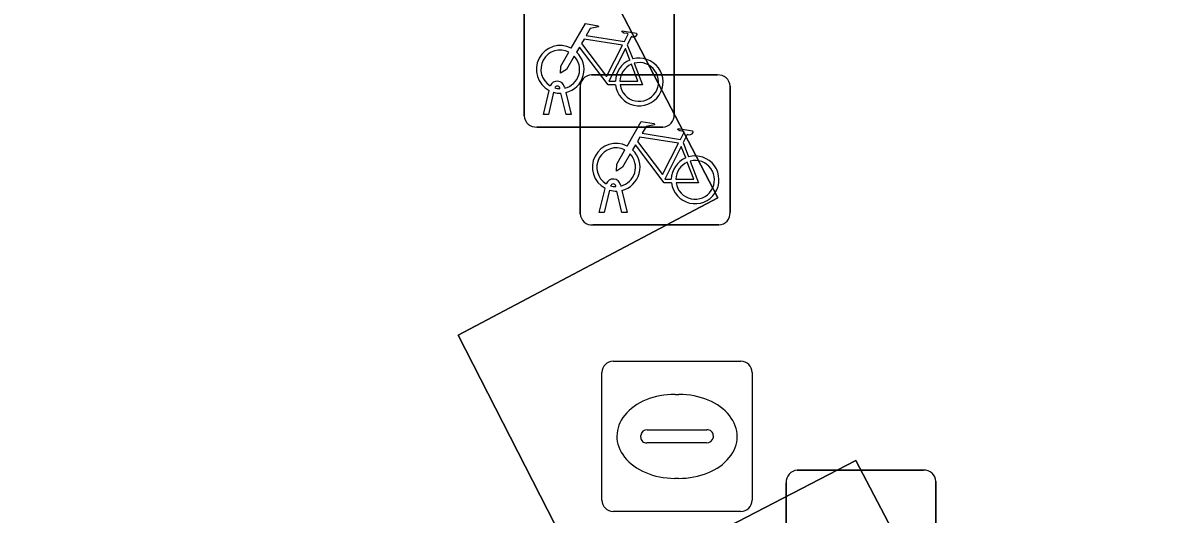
# Model space of a CAD drawing. Extents: x 162879 to 165540, y 384011 to 385181.
# Drawn here: x 163051.6 to 163059.22, y 384160.77 to 384164.04 of the extents above; entities that cross this region are included whole.
import ezdxf

# ---------------------------------------------------------------- set-up
doc = ezdxf.new("R2010")
doc.units = 0
for name, color, linetype in [('IMGEO_Fietsenrek', 7, 'Continuous'), ('IMGEO_Groenvoorziening', 7, 'Continuous'), ('IMGEO_Rijbaan_lokaal_open', 7, 'Continuous'), ('IMGEO_Rioolput', 7, 'Continuous')]:
    doc.layers.add(name, color=color, linetype=linetype)

msp = doc.modelspace()

# ---------------------------------------------------------------- linework, layer by layer
at = {"layer": 'IMGEO_Fietsenrek'}
for p, q in [((163054.9405, 384163.4229), (163054.9405, 384164.2638)), ((163054.9405, 384164.2638), (163054.9405, 384163.4229)), ((163055.9395, 384164.2731), (163055.9395, 384163.4322)), ((163055.9395, 384163.4322), (163055.9395, 384164.2731)), ((163055.6272, 384163.8972), (163055.6635, 384163.802)), ((163055.3879, 384163.6955), (163056.2288, 384163.6955)), ((163056.2288, 384163.6955), (163055.3879, 384163.6955)), ((163055.0675, 384163.4323), (163055.1058, 384163.5923)), ((163055.1362, 384163.5801), (163055.1009, 384163.4323)), ((163055.1779, 384163.6039), (163055.1769, 384163.6082)), ((163055.219, 384163.4323), (163055.1851, 384163.574)), ((163055.2086, 384163.6154), (163055.2104, 384163.6075)), ((163055.2174, 384163.5783), (163055.2524, 384163.4323)), ((163055.3135, 384162.7709), (163055.3135, 384163.6118)), ((163055.3135, 384163.6118), (163055.3135, 384162.7709)), ((163056.3125, 384163.6211), (163056.3125, 384162.7802)), ((163056.3125, 384162.7802), (163056.3125, 384163.6211)), ((163055.1009, 384163.4323), (163055.0675, 384163.4323)), ((163055.2524, 384163.4323), (163055.219, 384163.4323)), ((163055.8651, 384163.3485), (163055.0242, 384163.3485)), ((163055.0242, 384163.3485), (163055.8651, 384163.3485)), ((163056.0002, 384163.2452), (163056.0365, 384163.15)), ((163055.5509, 384162.9519), (163055.5499, 384162.9562)), ((163055.5816, 384162.9634), (163055.5834, 384162.9555)), ((163055.4405, 384162.7803), (163055.4788, 384162.9403)), ((163055.5092, 384162.9281), (163055.4739, 384162.7803)), ((163055.592, 384162.7803), (163055.5581, 384162.922)), ((163055.5904, 384162.9263), (163055.6254, 384162.7803)), ((163055.4739, 384162.7803), (163055.4405, 384162.7803)), ((163055.6254, 384162.7803), (163055.592, 384162.7803)), ((163056.2381, 384162.6965), (163055.3972, 384162.6965)), ((163055.3972, 384162.6965), (163056.2381, 384162.6965)), ((163056.7609, 384161.0625), (163057.6018, 384161.0625)), ((163057.6018, 384161.0625), (163056.7609, 384161.0625)), ((163056.6865, 384160.1379), (163056.6865, 384160.9788)), ((163056.6865, 384160.9788), (163056.6865, 384160.1379)), ((163057.6855, 384160.9881), (163057.6855, 384160.1472)), ((163057.6855, 384160.1472), (163057.6855, 384160.9881))]:
    msp.add_line(p, q, dxfattribs=at)
for points in [[(163055.2531, 384163.8742), (163055.3478, 384164.0377), (163055.434, 384164.0239), (163055.4357, 384164.0152), (163055.3796, 384164.0043), (163055.3534, 384163.959), (163055.6086, 384163.9182)], [(163055.6086, 384163.9182), (163055.6336, 384163.967), (163055.6285, 384163.971), (163055.6053, 384163.9747), (163055.5926, 384163.9822), (163055.5916, 384163.9853), (163055.5938, 384163.9899), (163055.6886, 384163.9748), (163055.6909, 384163.9645), (163055.6815, 384163.9521), (163055.6691, 384163.9457), (163055.6546, 384163.9519), (163055.6272, 384163.8972)], [(163055.5488, 384163.6295), (163055.4991, 384163.6296), (163055.3084, 384163.8813), (163055.2894, 384163.8485)], [(163055.5957, 384163.893), (163055.3389, 384163.934), (163055.3222, 384163.9052), (163055.4892, 384163.6849), (163055.5957, 384163.893)], [(163055.6437, 384163.795), (163055.6144, 384163.8718), (163055.505, 384163.6537), (163055.5477, 384163.6536)], [(163055.2738, 384163.8217), (163055.2222, 384163.7325), (163055.1823, 384163.7065), (163055.1835, 384163.754), (163055.238, 384163.8482)], [(163055.5777, 384163.6535), (163055.6976, 384163.6533), (163055.6544, 384163.7669)], [(163055.6742, 384163.7738), (163055.7292, 384163.6292), (163055.5791, 384163.6295)], [(163055.6261, 384163.2222), (163055.7208, 384163.3857), (163055.807, 384163.3719), (163055.8087, 384163.3632), (163055.7526, 384163.3523), (163055.7264, 384163.307), (163055.9816, 384163.2662)], [(163055.9816, 384163.2662), (163056.0066, 384163.315), (163056.0015, 384163.319), (163055.9783, 384163.3227), (163055.9656, 384163.3302), (163055.9646, 384163.3333), (163055.9668, 384163.3379), (163056.0616, 384163.3228), (163056.0639, 384163.3125), (163056.0545, 384163.3001), (163056.0421, 384163.2937), (163056.0276, 384163.2999), (163056.0002, 384163.2452)], [(163055.9687, 384163.241), (163055.7119, 384163.282), (163055.6952, 384163.2532), (163055.8622, 384163.0329), (163055.9687, 384163.241)], [(163055.6468, 384163.1697), (163055.5952, 384163.0805), (163055.5553, 384163.0545), (163055.5565, 384163.102), (163055.611, 384163.1962)], [(163055.9218, 384162.9775), (163055.8721, 384162.9776), (163055.6814, 384163.2293), (163055.6624, 384163.1965)], [(163056.0167, 384163.143), (163055.9874, 384163.2198), (163055.878, 384163.0017), (163055.9207, 384163.0016)], [(163055.9507, 384163.0015), (163056.0706, 384163.0013), (163056.0274, 384163.1149)], [(163056.0472, 384163.1218), (163056.1022, 384162.9772), (163055.9521, 384162.9775)]]:
    msp.add_lwpolyline(points, dxfattribs=at)
for centre, radius, start, end in [((163055.1801, 384163.7329), 0.159, 62.67661, 242.13685), ((163055.1801, 384163.7329), 0.129, 63.31916, 238.90302), ((163055.1801, 384163.7329), 0.129, 283.60429, 43.43025), ((163055.1801, 384163.7329), 0.159, 283.5766, 46.60424), ((163055.7067, 384163.6489), 0.159, 113.3408, 178.32165), ((163055.7067, 384163.6489), 0.159, 187.0065, 105.77075), ((163055.7067, 384163.6489), 0.129, 113.92302, 177.95563), ((163055.7067, 384163.6489), 0.129, 188.67146, 104.58832), ((163055.1599, 384163.6043), 0.0499, 12.8025, 158.69338), ((163055.3912, 384163.6176), 0.0779, 92.4484, 184.28452), ((163055.3912, 384163.6176), 0.0779, 92.4484, 184.28452), ((163056.2346, 384163.6178), 0.0779, 2.4484, 94.28452), ((163056.2346, 384163.6178), 0.0779, 2.4484, 94.28452), ((163055.1801, 384163.7329), 0.159, 253.99666, 271.78671), ((163055.1599, 384163.6043), 0.0174, 12.8025, 163.45023), ((163055.1801, 384163.7329), 0.129, 253.41502, 269.02044), ((163055.0184, 384163.4262), 0.0779, 182.4484, 274.28452), ((163055.0184, 384163.4262), 0.0779, 182.4484, 274.28452), ((163055.8618, 384163.4264), 0.0779, 272.4484, 4.28452), ((163055.8618, 384163.4264), 0.0779, 272.4484, 4.28452), ((163055.5531, 384163.0809), 0.159, 62.67661, 242.13685), ((163055.5531, 384163.0809), 0.129, 63.31916, 238.90302), ((163055.5531, 384163.0809), 0.159, 283.5766, 46.60424), ((163055.5531, 384163.0809), 0.129, 283.60429, 43.43025), ((163056.0797, 384162.9969), 0.159, 113.3408, 178.32165), ((163056.0797, 384162.9969), 0.159, 187.0065, 105.77075), ((163056.0797, 384162.9969), 0.129, 113.92302, 177.95563), ((163056.0797, 384162.9969), 0.129, 188.67146, 104.58832), ((163055.5329, 384162.9523), 0.0499, 12.8025, 158.69338), ((163055.5329, 384162.9523), 0.0174, 12.8025, 163.45023), ((163055.5531, 384163.0809), 0.129, 253.41502, 269.02044), ((163055.5531, 384163.0809), 0.159, 253.99666, 271.78671), ((163055.3914, 384162.7742), 0.0779, 182.4484, 274.28452), ((163055.3914, 384162.7742), 0.0779, 182.4484, 274.28452), ((163056.2348, 384162.7744), 0.0779, 272.4484, 4.28452), ((163056.2348, 384162.7744), 0.0779, 272.4484, 4.28452), ((163056.7642, 384160.9846), 0.0779, 92.4484, 184.28452), ((163056.7642, 384160.9846), 0.0779, 92.4484, 184.28452), ((163057.6076, 384160.9848), 0.0779, 2.4484, 94.28452), ((163057.6076, 384160.9848), 0.0779, 2.4484, 94.28452)]:
    msp.add_arc(centre, radius, start, end, dxfattribs=at)
at = {"layer": 'IMGEO_Groenvoorziening'}
msp.add_lwpolyline([(163051.597, 384171.7), (163053.459, 384168.191), (163051.693, 384167.261), (163052.594, 384165.512), (163054.387, 384166.42), (163056.23, 384162.878), (163054.499, 384161.962), (163055.394, 384160.217), (163057.151, 384161.127), (163059.018, 384157.571), (163057.28, 384156.673), (163058.189, 384154.914), (163065.193, 384158.642), (163064.329, 384160.373), (163062.574, 384159.446), (163060.723, 384163.007), (163062.462, 384163.932), (163061.515, 384165.685), (163059.75, 384164.783), (163057.934, 384168.301), (163059.667, 384169.233), (163058.726, 384170.986)], dxfattribs=at)
at = {"layer": 'IMGEO_Rijbaan_lokaal_open'}
msp.add_lwpolyline([(163058.726, 384170.986), (163059.667, 384169.233), (163057.934, 384168.301), (163059.75, 384164.783), (163061.515, 384165.685), (163062.462, 384163.932), (163060.723, 384163.007), (163062.574, 384159.446), (163064.329, 384160.373), (163065.193, 384158.642), (163058.189, 384154.914), (163057.28, 384156.673), (163059.018, 384157.571), (163057.151, 384161.127), (163055.394, 384160.217), (163054.499, 384161.962), (163056.23, 384162.878), (163054.387, 384166.42), (163052.594, 384165.512), (163051.693, 384167.261), (163053.459, 384168.191), (163051.597, 384171.7)], dxfattribs=at)
at = {"layer": 'IMGEO_Rioolput'}
for p, q in [((163055.5329, 384161.7885), (163056.3851, 384161.7885)), ((163055.4585, 384160.8619), (163055.4585, 384161.7141)), ((163056.4595, 384161.7141), (163056.4595, 384160.8619)), ((163055.9465, 384161.5677), (163055.9715, 384161.5677)), ((163055.7169, 384161.2819), (163055.7169, 384161.2941)), ((163055.76, 384161.3313), (163056.1579, 384161.3313)), ((163056.201, 384161.2941), (163056.201, 384161.2819)), ((163056.1545, 384161.2447), (163055.7566, 384161.2447)), ((163055.9685, 384161.0083), (163055.9436, 384161.0083)), ((163056.3851, 384160.7875), (163055.5329, 384160.7875))]:
    msp.add_line(p, q, dxfattribs=at)
for points in [[(163055.5329, 384161.7885), (163056.3851, 384161.7885)], [(163055.4585, 384160.8619), (163055.4585, 384161.7141)], [(163056.4595, 384161.7141), (163056.4595, 384160.8619)], [(163056.3851, 384160.7875), (163055.5329, 384160.7875)]]:
    msp.add_lwpolyline(points, dxfattribs=at)
for centre, radius, start, end in [((163055.535, 384161.712), 0.0765, 91.55205, 178.44795), ((163055.535, 384161.712), 0.0765, 91.55205, 178.44795), ((163056.383, 384161.712), 0.0765, 1.55205, 88.44795), ((163056.383, 384161.712), 0.0765, 1.55205, 88.44795), ((163055.7571, 384161.2911), 0.0403, 85.87752, 175.75265), ((163055.7536, 384161.2812), 0.0366, 178.93798, 274.71019), ((163056.1584, 384161.2875), 0.043, 264.86636, 352.45326), ((163056.1624, 384161.2929), 0.0386, 1.73085, 96.63898), ((163055.535, 384160.864), 0.0765, 181.55205, 268.44795), ((163055.535, 384160.864), 0.0765, 181.55205, 268.44795), ((163056.383, 384160.864), 0.0765, 271.55205, 358.44795), ((163056.383, 384160.864), 0.0765, 271.55205, 358.44795)]:
    msp.add_arc(centre, radius, start, end, dxfattribs=at)
for centre, major_axis, ratio, start_param, end_param in [((163055.945, 384161.288), (-0.3872, 0.002), 0.722429, 4.712389, 7.853982), ((163055.97, 384161.288), (-0.3901, 0.002), 0.717154, 1.570796, 4.712389)]:
    msp.add_ellipse(centre, major_axis=major_axis, ratio=ratio, start_param=start_param, end_param=end_param, dxfattribs=at)

doc.saveas('drawing.dxf')
